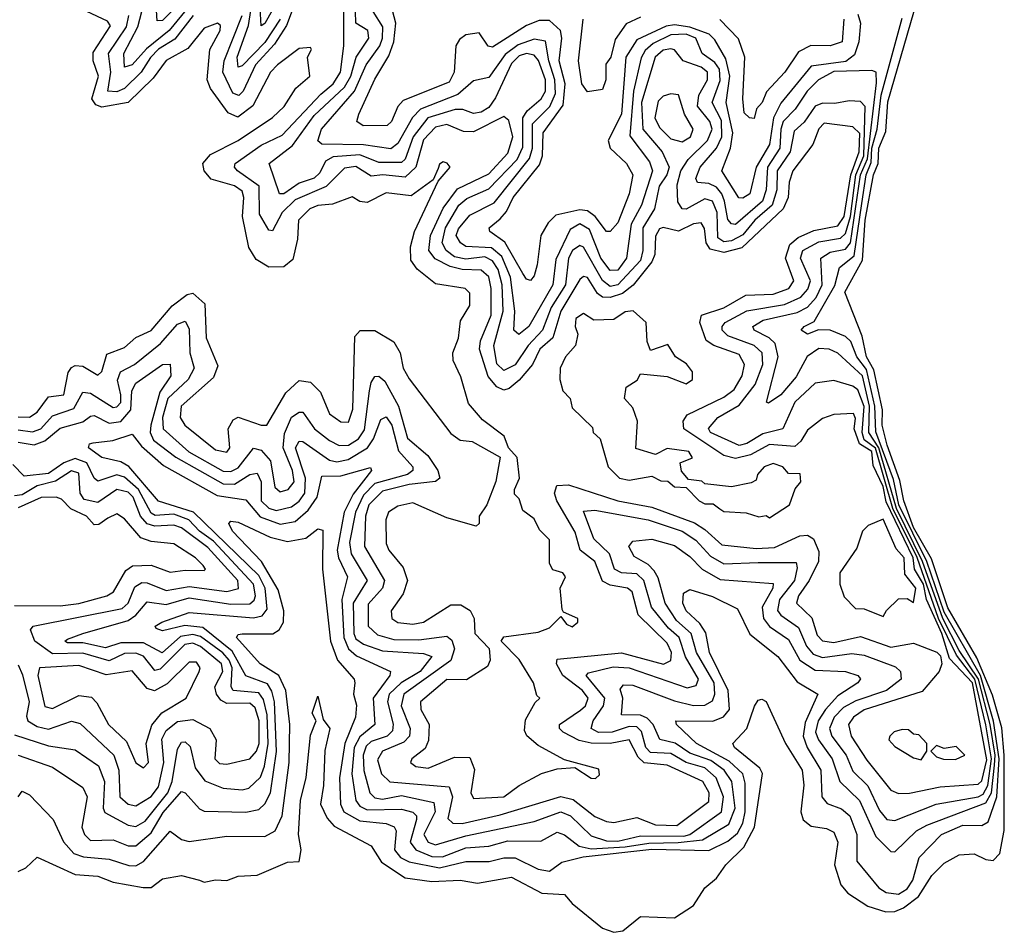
# Model space of a CAD drawing. Extents: x 2494106 to 2685573, y 758056 to 915185.
# Tile 469 of 507: x 2660279 to 2662874, y 880228 to 882634. Entities that reach past the tile are written whole.
import ezdxf

# ---------------------------------------------------------------- set-up
doc = ezdxf.new("R2010")
doc.units = 0

msp = doc.modelspace()

# ---------------------------------------------------------------- linework, layer by layer
at = {"layer": '0CON05XD'}
for points in [[(2661735, 880303.8), (2661815, 880238.8), (2661845, 880227.5), (2661868.3, 880231.7), (2661915, 880268.8), (2662005, 880265.8), (2662055, 880298), (2662084.3, 880345), (2662115, 880370.6), (2662140, 880405), (2662187.7, 880452.3), (2662215.6, 880504.3), (2662236.2, 880646.2), (2662229.9, 880659.9), (2662162.9, 880715), (2662158, 880725), (2662195.4, 880764.5), (2662215.8, 880824.2), (2662225, 880840), (2662235, 880842.5), (2662245.9, 880835.9), (2662297.1, 880725), (2662341.1, 880655), (2662345.3, 880615.3), (2662337.4, 880545), (2662343.8, 880523.8), (2662365, 880507.6), (2662405, 880501.1), (2662425, 880491.4), (2662435.3, 880465), (2662426.5, 880405), (2662443.1, 880353.1), (2662461.1, 880331), (2662513.8, 880296.2), (2662561.7, 880281.7), (2662585, 880282.4), (2662608.1, 880291.9), (2662647.8, 880322.2), (2662682.8, 880377.2), (2662715, 880410), (2662755, 880431.8), (2662794.7, 880434.7), (2662825, 880419.2), (2662845, 880417.1), (2662862.5, 880435), (2662873.9, 880496.1), (2662873.8, 880695), (2662867, 880767), (2662843.1, 880853.1), (2662801.3, 880951.3), (2662725, 881082.6), (2662682, 881212), (2662635, 881294.8), (2662608.7, 881365), (2662598.8, 881418.8), (2662565, 881511.5), (2662552.4, 881565), (2662552.7, 881605), (2662530.4, 881710.4), (2662511.1, 881745), (2662499.3, 881799.3), (2662453.6, 881915), (2662500.2, 881999.8), (2662507.2, 882105), (2662529.4, 882225), (2662541.2, 882255), (2662543.5, 882295), (2662561.3, 882338.6), (2662567.1, 882417.1), (2662653.4, 882715)], [(2660721.3, 882698.7), (2660655, 882632), (2660640.8, 882630.8), (2660637.9, 882685)], [(2660275, 881586.4), (2660305, 881585.9), (2660325, 881599.2), (2660355, 881639.5), (2660395.2, 881644.8), (2660406.3, 881703.7), (2660415, 881716.7), (2660425, 881722.1), (2660445, 881720), (2660485, 881696.5), (2660495, 881706), (2660508.2, 881751.8), (2660555, 881769.2), (2660585, 881795.5), (2660625, 881813.9), (2660680.9, 881879.1), (2660720.4, 881909.6), (2660735, 881912.8), (2660766.4, 881885), (2660770, 881795), (2660801.3, 881721.3), (2660789.4, 881690.6), (2660704.5, 881615), (2660701.5, 881585), (2660714.4, 881565), (2660795, 881499.4), (2660825, 881493.1), (2660832.5, 881505), (2660828.1, 881555), (2660841.3, 881578.7), (2660855, 881586), (2660915, 881564.5), (2660930, 881565), (2660980.4, 881649.6), (2661015, 881682.7), (2661045, 881678.1), (2661071.9, 881651.9), (2661095, 881594.4), (2661125, 881573.1), (2661145, 881572.9), (2661156.7, 881606.7), (2661161.7, 881798.3), (2661175.8, 881814.2), (2661215, 881814.3), (2661264.6, 881784.5), (2661281.9, 881755), (2661289.2, 881715), (2661305, 881686.7), (2661415, 881542.5), (2661440, 881525), (2661471.7, 881521.7), (2661545, 881480), (2661533.9, 881416.1), (2661510, 881355), (2661490, 881325), (2661490, 881305), (2661481.7, 881298.3), (2661405, 881320), (2661315, 881360), (2661275, 881351.4), (2661250.8, 881335), (2661243.5, 881315), (2661245, 881252.5), (2661251.4, 881235), (2661289.1, 881189.1), (2661301.1, 881155), (2661289.7, 881120.3), (2661257.5, 881075), (2661259.2, 881055), (2661275.4, 881044.5), (2661315, 881040), (2661343.3, 881045), (2661415, 881091.2), (2661441.2, 881091.2), (2661465.8, 881075.8), (2661476.2, 881055), (2661478.8, 881015), (2661516.2, 880976.2), (2661518.8, 880945), (2661512, 880928), (2661456.7, 880893.3), (2661405, 880894.4), (2661335.5, 880835), (2661336.2, 880815), (2661358.2, 880775), (2661356.4, 880733.6), (2661347.6, 880712.4), (2661312.5, 880685), (2661308.8, 880675), (2661323.3, 880665), (2661355, 880660), (2661425, 880689.4), (2661465, 880688), (2661477.1, 880657.1), (2661467.8, 880595), (2661475, 880580.6), (2661555, 880584.6), (2661595.5, 880614.5), (2661654.1, 880645.9), (2661695, 880658.8), (2661741.7, 880661.7), (2661785, 880633.8), (2661796.7, 880633.3), (2661807, 880643), (2661805, 880657.5), (2661715, 880682.5), (2661645, 880720), (2661615.5, 880745.6), (2661609.6, 880759.5), (2661612.1, 880787.9), (2661637, 880833), (2661650, 880845), (2661641.7, 880851.7), (2661633.3, 880885), (2661595, 880946.7), (2661547.5, 880995), (2661555, 881006.7), (2661645, 881018.8), (2661675, 881030), (2661705, 881060), (2661720, 881040), (2661735, 881032.5), (2661750, 881045), (2661750, 881055), (2661711.7, 881071.7), (2661708.3, 881078.3), (2661703.3, 881135), (2661717.5, 881165), (2661710, 881175), (2661683.6, 881183.6), (2661675, 881200), (2661675, 881262.5), (2661648.8, 881288.8), (2661635, 881317.5), (2661605, 881340), (2661595, 881370), (2661583, 881383), (2661582.5, 881395), (2661596.2, 881425), (2661589.6, 881479.5), (2661567.5, 881505), (2661555.9, 881535.9), (2661498.3, 881578.3), (2661461.7, 881621.7), (2661441.7, 881691.7), (2661421.2, 881735), (2661420, 881755), (2661435.6, 881794.4), (2661440.3, 881839.7), (2661465, 881880), (2661465, 881912.5), (2661452.5, 881925), (2661375, 881937.5), (2661326, 881976), (2661310, 882000), (2661308.5, 882035), (2661319.5, 882075), (2661382, 882208), (2661413.3, 882245), (2661405.7, 882255.7), (2661395, 882258.8), (2661385, 882252.5), (2661381.7, 882241.7), (2661368.8, 882211.2), (2661310.5, 882169.5), (2661245, 882177.1), (2661195, 882151.4), (2661175, 882154.2), (2661155, 882167.1), (2661103, 882147), (2661065, 882143.8), (2661043.1, 882135), (2661013.8, 882105), (2661010.9, 882055), (2660998.8, 882001.2), (2660975, 881982.2), (2660935, 881980.9), (2660901.6, 882001.6), (2660883.1, 882033.1), (2660865.9, 882115), (2660869.3, 882165), (2660865, 882181.4), (2660845, 882195.8), (2660783, 882213), (2660765.4, 882235), (2660761.1, 882255), (2660781.5, 882278.5), (2660854.3, 882315), (2660945, 882375.7), (2660975.6, 882405), (2661006.8, 882453.2), (2661043.8, 882485), (2661037.5, 882535), (2661047.5, 882555), (2661045, 882560), (2661015, 882557.5), (2660958, 882515), (2660940, 882495), (2660893.6, 882406.4), (2660853.4, 882376.6), (2660828.5, 882388.5), (2660782.1, 882452.1), (2660772.9, 882475), (2660780, 882555), (2660807.5, 882605), (2660808.1, 882618.1), (2660800, 882625), (2660765, 882611.4), (2660721.8, 882558.2), (2660665, 882526.2), (2660630.7, 882479.3), (2660565, 882415.7), (2660495, 882403), (2660479, 882409), (2660468.9, 882425), (2660486.8, 882485), (2660472.6, 882525), (2660472.8, 882547.2), (2660517.9, 882617.9), (2660510.1, 882630.1), (2660455.5, 882655.5)], [(2660725, 882669.2), (2660673, 882605), (2660612.9, 882557.1), (2660575, 882514.8), (2660555, 882508.5), (2660552.9, 882545), (2660589.8, 882615), (2660600.5, 882655)], [(2660999.9, 882665), (2660981.9, 882618.1), (2660950.7, 882569.3), (2660900.5, 882515), (2660867.7, 882445), (2660856.5, 882433.5), (2660840.4, 882440.4), (2660813.9, 882495), (2660817.6, 882525), (2660865.1, 882645)], [(2662182.1, 882032.1), (2662135, 882020.2), (2662098.5, 882028.5), (2662087.9, 882045), (2662083.4, 882083.4), (2662075, 882098.5), (2662055, 882095.7), (2662015, 882076), (2661975, 882085.5), (2661965, 882082.2), (2661955, 882063.3), (2661952.5, 882015), (2661945.2, 881995), (2661895.8, 881934.2), (2661868, 881912), (2661835, 881901), (2661815, 881902.4), (2661801.6, 881911.6), (2661775, 881953.9), (2661765, 881956.2), (2661755, 881948.5), (2661704.7, 881865.3), (2661684, 881795), (2661649.7, 881765), (2661630, 881725), (2661595, 881683.4), (2661569, 881661), (2661555, 881656.6), (2661536, 881666), (2661513.4, 881693.4), (2661491, 881765), (2661492.9, 881787.1), (2661521.7, 881855), (2661521.2, 881925), (2661515, 881955.4), (2661495, 881973), (2661445, 881975.1), (2661413.4, 881983.4), (2661373.6, 882003.6), (2661357.5, 882025), (2661361.9, 882065), (2661395, 882136.6), (2661432.4, 882187.6), (2661515, 882227.6), (2661565, 882281.8), (2661578.9, 882325), (2661568, 882368), (2661555, 882378.5), (2661475, 882338), (2661448.9, 882338.9), (2661405, 882357.7), (2661375, 882350.2), (2661342.7, 882317.3), (2661322.6, 882245), (2661295, 882218.8), (2661235.5, 882224.5), (2661205, 882221), (2661165, 882246.8), (2661135, 882242.3), (2661086.2, 882193.8), (2661005, 882159.2), (2660971, 882125), (2660945, 882076.7), (2660935, 882078.9), (2660910.9, 882120.9), (2660909.8, 882195), (2660852.7, 882235), (2660844.5, 882245), (2660846.4, 882255), (2660915, 882303), (2660970.8, 882329.2), (2661072.2, 882437.8), (2661105.2, 882465), (2661124.5, 882495), (2661132.9, 882565), (2661133.1, 882655)], [(2660965.1, 882635), (2660925, 882573.5), (2660865, 882512.5), (2660855, 882508.9), (2660852.2, 882535), (2660881.7, 882618.3), (2660888, 882658)], [(2660945, 882660), (2660925, 882623.8), (2660915, 882617.5), (2660913, 882665)], [(2661735.9, 882025), (2661725.2, 882004.8), (2661717, 881935), (2661679.4, 881875), (2661656.7, 881815), (2661619.3, 881775), (2661585, 881723.8), (2661555, 881708.8), (2661536.7, 881726.7), (2661528.1, 881775), (2661552.8, 881865), (2661550.3, 881935), (2661539.8, 881975), (2661525, 881997.6), (2661505, 882008.1), (2661455, 882002.2), (2661425, 882008.1), (2661402.8, 882025), (2661392.3, 882045), (2661401.3, 882085), (2661436.2, 882145), (2661457.4, 882162.6), (2661515, 882187.4), (2661590, 882265), (2661605, 882298), (2661604.6, 882375.4), (2661616.2, 882393.8), (2661653, 882425), (2661664.8, 882445), (2661664.8, 882475.2), (2661646, 882526), (2661635, 882540), (2661615, 882544.8), (2661595, 882538.1), (2661575, 882518.2), (2661532.7, 882427.3), (2661515, 882402.4), (2661495, 882389.5), (2661475, 882386.1), (2661446.6, 882396.6), (2661426.9, 882396.9), (2661354.7, 882375), (2661316, 882325), (2661295, 882266.4), (2661285, 882256.8), (2661225, 882256.8), (2661175, 882277.8), (2661105, 882272.3), (2661085, 882260.7), (2661070.2, 882229.8), (2661055, 882216.2), (2661015, 882202.5), (2660975, 882174.8), (2660963.5, 882175), (2660936.4, 882255), (2660998.2, 882301.8), (2661055, 882380.7), (2661134.5, 882455.5), (2661151.2, 882485), (2661165.2, 882535), (2661199.3, 882585), (2661196.1, 882605), (2661164.8, 882624.9), (2661164.2, 882655.8)], [(2661127.8, 881105), (2661133.1, 881005), (2661145.1, 880975.1), (2661166.6, 880956.6), (2661255.7, 880915), (2661254.5, 880905), (2661210, 880845), (2661214.7, 880775), (2661175, 880742.8), (2661160.3, 880715), (2661154.2, 880645), (2661164.8, 880574.8), (2661175, 880560), (2661195, 880550.8), (2661285, 880551.9), (2661315, 880544.6), (2661324.6, 880535), (2661324.7, 880525), (2661308, 880465), (2661322.7, 880445), (2661365, 880427.7), (2661393.5, 880426.5), (2661455, 880450), (2661515, 880454.8), (2661565, 880468.3), (2661652.2, 880467.8), (2661695, 880491.5), (2661715, 880484.6), (2661753.8, 880455), (2661785, 880447.3), (2661875, 880452.5), (2661937.1, 880462.9), (2662014, 880464), (2662078.4, 880471.6), (2662147.6, 880512.4), (2662164.2, 880555), (2662156.2, 880625), (2662135.6, 880655), (2662100.8, 880680.8), (2662045, 880700.2), (2662006.3, 880726.3), (2661965.6, 880735.6), (2661948.4, 880775), (2661932.3, 880792.3), (2661915, 880799.8), (2661865, 880801.1), (2661868.2, 880845), (2661861.3, 880868.7), (2661870, 880880), (2661895, 880879.3), (2662005, 880837.8), (2662055, 880825.6), (2662085, 880826.3), (2662105, 880837.8), (2662111, 880855), (2662108.8, 880885), (2662062.4, 880965), (2662048.9, 881015), (2662009.5, 881049.5), (2661980.2, 881095), (2661961.7, 881161.7), (2661950.9, 881180.9), (2661935, 881197.7), (2661898.6, 881218.6), (2661884.6, 881245), (2661895, 881258.9), (2661945, 881264.1), (2662005, 881247.6), (2662045, 881218.7), (2662077.5, 881185), (2662125, 881158), (2662265, 881147.5), (2662264.1, 881135), (2662235.5, 881085), (2662238.9, 881055), (2662255, 881034.2), (2662305, 880999.3), (2662335, 880944.7), (2662375, 880919.1), (2662455, 880915.3), (2662487.5, 880905), (2662495, 880896), (2662488.1, 880885), (2662435, 880851.2), (2662402.7, 880815), (2662383.2, 880785), (2662376.7, 880755), (2662383.9, 880735), (2662420.2, 880685), (2662440, 880625), (2662492.6, 880575), (2662535, 880480), (2662575, 880440.8), (2662585, 880440), (2662642.9, 880495), (2662669.9, 880510.1), (2662825, 880568.5), (2662840.4, 880595), (2662847.9, 880667.9), (2662849.6, 880695), (2662836.6, 880775), (2662805.7, 880895), (2662755, 880970.2), (2662711.6, 881055), (2662657.9, 881205), (2662589.5, 881345), (2662543.6, 881505), (2662517, 881545), (2662518.8, 881615), (2662499.8, 881695), (2662434.8, 881754.8), (2662412, 881765), (2662385, 881766.5), (2662354.6, 881745.4), (2662325, 881692.2), (2662285, 881644.5), (2662252.3, 881622.3), (2662247.5, 881625), (2662278.1, 881745), (2662270, 881780), (2662254.6, 881794.6), (2662214.5, 881815), (2662211.4, 881825), (2662238.7, 881841.4), (2662328.4, 881861.6), (2662355, 881875.6), (2662378.3, 881901.7), (2662393.6, 881935), (2662390, 882005), (2662415, 882020.4), (2662455, 882028.8), (2662468.7, 882045), (2662494.6, 882225), (2662513.3, 882266.7), (2662537.2, 882467.2), (2662535.8, 882495.8), (2662525, 882500), (2662425, 882497), (2662384.6, 882475.4), (2662354.3, 882445.7), (2662322.4, 882397.6), (2662291.4, 882365), (2662284.6, 882345), (2662282.4, 882295), (2662249.5, 882245), (2662246.2, 882185), (2662236.2, 882155), (2662165, 882093.6), (2662155, 882095.3), (2662145, 882107.3), (2662136.4, 882155), (2662129.7, 882175), (2662115, 882192.4), (2662095, 882201.5), (2662065, 882204.6), (2662060.7, 882215), (2662072.6, 882245), (2662115, 882294.7), (2662129.4, 882325), (2662128.1, 882368.1), (2662103.6, 882415), (2662125, 882473.1), (2662123.1, 882503.2), (2662111, 882521), (2662077.8, 882545), (2662061, 882585), (2662035, 882595.3), (2661995, 882593.6), (2661948.6, 882571.4), (2661927.5, 882552.5), (2661917.1, 882532.9), (2661896.7, 882445), (2661887.1, 882327.1), (2661939.1, 882259.1), (2661946.5, 882235), (2661917.7, 882145), (2661890.7, 882095), (2661878.4, 882005), (2661855, 881973.7), (2661835, 881972.6), (2661810.6, 882005), (2661780.5, 882080.5), (2661755, 882095.9), (2661729.4, 882080.6), (2661691.7, 882001.7), (2661684.4, 881935), (2661620.4, 881825), (2661594, 881804), (2661581.6, 881815), (2661584.1, 881865), (2661572.1, 881955), (2661549.5, 882009.5), (2661521.9, 882031.9), (2661455, 882035.3), (2661440.7, 882045), (2661429.5, 882065), (2661435, 882082.3), (2661465, 882118.2), (2661529.2, 882150.8), (2661622.5, 882267.5), (2661630.4, 882295), (2661630.6, 882359.4), (2661675.9, 882405), (2661690.7, 882439.3), (2661689.5, 882475), (2661673.3, 882525), (2661665, 882577.1), (2661635, 882582.2), (2661592.2, 882567.8), (2661558, 882542), (2661515, 882481.2), (2661475, 882472.1), (2661433.6, 882436.4), (2661335, 882398), (2661314.4, 882375.6), (2661275, 882307.2), (2661256.6, 882293.4), (2661185, 882303.7), (2661075.3, 882305.3), (2661064.6, 882314.6), (2661074.1, 882345), (2661161.2, 882445), (2661191.7, 882515), (2661227.9, 882565), (2661235.2, 882585), (2661235.9, 882615), (2661210.3, 882655)], [(2662488.1, 882648.1), (2662494.5, 882625), (2662490.3, 882575), (2662478.7, 882541.3), (2662456.4, 882523.6), (2662365, 882511.6), (2662285, 882413.4), (2662265.4, 882374.7), (2662255.1, 882304.9), (2662219.5, 882245), (2662203.1, 882175), (2662185, 882163.1), (2662173.9, 882163.9), (2662129.7, 882235), (2662151.9, 882295), (2662158.4, 882335), (2662140.6, 882415), (2662150.7, 882485), (2662140.1, 882530.1), (2662111, 882581), (2662095.8, 882595.8), (2662045, 882614.1), (2662005, 882620), (2661983, 882617), (2661905, 882580.2), (2661876, 882535), (2661865.2, 882385), (2661829.6, 882315), (2661835.4, 882295), (2661878.5, 882255), (2661894.7, 882224.7), (2661885.2, 882175), (2661855, 882097.8), (2661835, 882075.7), (2661825, 882075.6), (2661795.3, 882115), (2661775, 882129.6), (2661755, 882132), (2661692, 882118), (2661671.9, 882098.1), (2661652.7, 882065), (2661642.6, 881987.4), (2661635, 881958.8), (2661625, 881945.8), (2661615, 881949.2), (2661605, 881964.2), (2661557.4, 882047.4), (2661517.5, 882075), (2661515.8, 882085), (2661545, 882108.4), (2661562.2, 882127.8), (2661579.8, 882165), (2661648.6, 882251.4), (2661656.8, 882275), (2661658.4, 882335), (2661711.4, 882408.6), (2661716.3, 882465), (2661700.4, 882525), (2661707.9, 882585), (2661704.3, 882605), (2661675, 882631.2), (2661648.3, 882631.7), (2661615, 882618.2), (2661525, 882561.1), (2661513.7, 882563.6), (2661489.5, 882599.5), (2661455, 882594.1), (2661438.1, 882581.9), (2661428.4, 882565), (2661423.8, 882495), (2661410.9, 882469.1), (2661289.1, 882420.9), (2661275.3, 882404.7), (2661259.1, 882365), (2661247.5, 882355), (2661183.8, 882353.8), (2661167.1, 882365), (2661172.3, 882385), (2661215, 882476.5), (2661251.6, 882538.4), (2661264.6, 882575.4), (2661270.2, 882625), (2661257.2, 882675)], [(2660274.4, 880585), (2660285, 880600), (2660305, 880590), (2660366.7, 880525), (2660394.2, 880465.8), (2660421.1, 880435), (2660447, 880426.9), (2660515, 880420.7), (2660566.6, 880403.4), (2660585, 880403), (2660605, 880414.1), (2660675, 880494.4), (2660705, 880472.2), (2660725, 880467.1), (2660825, 880480.8), (2660925, 880480.4), (2660952.5, 880495), (2660971, 880535), (2660989.3, 880675), (2660990.7, 880775), (2660979.8, 880865), (2660962, 880905), (2660912.3, 880935), (2660850.4, 881005), (2660855, 881012.9), (2660865.4, 881014.6), (2660945.7, 881014.3), (2660962.7, 881025), (2660974.1, 881045), (2660975.2, 881075), (2660960.4, 881130.4), (2660916.4, 881205), (2660839.6, 881285), (2660830, 881305), (2660835, 881311.2), (2660855, 881308.5), (2660939.2, 881269.2), (2660985, 881257.6), (2661033.1, 881266.9), (2661065, 881291.1), (2661077.7, 881287.7), (2661076.7, 881185), (2661098.1, 880995), (2661116.3, 880945), (2661160, 880895), (2661162.3, 880885), (2661158.2, 880855), (2661166.2, 880826.2), (2661163.9, 880795), (2661135.4, 880725), (2661121.6, 880635), (2661124.7, 880565), (2661132.9, 880545), (2661175, 880521.1), (2661245, 880514.2), (2661265.6, 880505.6), (2661270.7, 880495), (2661266.8, 880445), (2661282.8, 880425), (2661305, 880413.6), (2661385, 880397.2), (2661455, 880414), (2661515.9, 880414.1), (2661555, 880424), (2661585, 880424.3), (2661645, 880393.6), (2661675, 880389.1), (2661707.4, 880412.6), (2661763.5, 880426.5), (2661945, 880447.1), (2662095, 880443), (2662145, 880467.5), (2662170.7, 880489.3), (2662184.8, 880515), (2662191.3, 880545), (2662190.7, 880620.7), (2662184.8, 880645), (2662148.8, 880678.8), (2662062.8, 880725), (2662010, 880775), (2662008, 880785), (2662105.9, 880784.1), (2662134.1, 880795.9), (2662149.7, 880815), (2662146.2, 880865), (2662097.3, 880965), (2662087, 881017), (2662071.6, 881041.6), (2662035.4, 881075), (2662026.5, 881095), (2662028.6, 881121.4), (2662045, 881131.4), (2662105, 881112.9), (2662170.6, 881080.6), (2662203.4, 881013.4), (2662277.1, 880955), (2662328.3, 880888.3), (2662382.2, 880855), (2662349.4, 880780.6), (2662344.1, 880745), (2662354, 880715), (2662390.7, 880655), (2662392.7, 880585), (2662406.8, 880566.8), (2662445, 880553.5), (2662466.4, 880535), (2662485.2, 880485), (2662485.5, 880415), (2662543.3, 880345), (2662562.6, 880332.6), (2662595, 880327.7), (2662618.1, 880341.9), (2662632.6, 880365), (2662649.7, 880425), (2662708.2, 880485), (2662765, 880509.6), (2662815, 880508.9), (2662831.5, 880518.5), (2662854.3, 880585), (2662860, 880685), (2662845.7, 880784.3), (2662810.9, 880905), (2662715, 881071.5), (2662669.6, 881205), (2662596, 881355), (2662581.6, 881421.6), (2662535, 881546.8), (2662532.5, 881615), (2662511, 881711), (2662485.6, 881745), (2662469.5, 881785), (2662455, 881798.6), (2662415, 881814.7), (2662384.5, 881815.6), (2662355, 881804.6), (2662338.6, 881815), (2662346.2, 881825), (2662372.4, 881837.6), (2662427, 881933), (2662439.4, 881980.6), (2662478.5, 882011.5), (2662498.8, 882148.8), (2662509.7, 882225), (2662523.1, 882256.9), (2662524.7, 882295.2), (2662538.6, 882345), (2662549.6, 882435), (2662605, 882637.5)], [(2660736.1, 882645), (2660687.4, 882582.5), (2660645, 882556), (2660623.7, 882533.7), (2660598.7, 882495), (2660555, 882452.7), (2660535, 882443.4), (2660510.9, 882445), (2660518.6, 882495), (2660512.4, 882545), (2660560.2, 882615), (2660566.8, 882645)], [(2661915, 882640), (2661877.3, 882622.7), (2661848.3, 882581.7), (2661836.7, 882535), (2661823.8, 882516.2), (2661823.3, 882475), (2661815, 882450), (2661775, 882443.3), (2661760, 882465), (2661751.2, 882525), (2661763.8, 882635)], [(2662450.8, 882635), (2662446.2, 882575), (2662415, 882564.4), (2662363.9, 882566.1), (2662331.2, 882548.8), (2662295.8, 882495), (2662246.8, 882443.2), (2662235.7, 882415), (2662221.2, 882398.8), (2662215, 882373.3), (2662202.5, 882375), (2662188.3, 882388.3), (2662184.4, 882425), (2662190, 882535), (2662173, 882583), (2662124.4, 882634.4)], [(2660275, 881519.8), (2660316.9, 881513.1), (2660345, 881523.7), (2660385, 881557), (2660445, 881573.3), (2660465, 881588.5), (2660475, 881590), (2660515, 881570.2), (2660545, 881574), (2660571.5, 881605), (2660574.5, 881655.5), (2660584.7, 881675), (2660655, 881724.6), (2660675, 881725.7), (2660676.8, 881695), (2660647.9, 881652.1), (2660624.6, 881565), (2660622.6, 881545), (2660631.7, 881525), (2660690.7, 881480.7), (2660815, 881409.8), (2660845, 881409.5), (2660885, 881434.7), (2660905, 881437.7), (2660914.8, 881415), (2660915.6, 881365), (2660935, 881346), (2660955, 881340), (2660995, 881349), (2661015.8, 881364.2), (2661030.5, 881385), (2661032.1, 881425), (2661005.8, 881505), (2661015, 881522.7), (2661025, 881522), (2661095, 881472.6), (2661115, 881468), (2661144.3, 881474.3), (2661195.6, 881505), (2661211.5, 881528.5), (2661230.7, 881579.3), (2661245, 881586.2), (2661259.4, 881565), (2661277, 881497), (2661315.4, 881455), (2661315.4, 881445), (2661301.2, 881435), (2661215, 881410.9), (2661185, 881379.7), (2661164.1, 881335), (2661147.8, 881255), (2661152.8, 881225), (2661194.3, 881155), (2661158.1, 881095), (2661159.8, 881015), (2661165, 881001.4), (2661185, 880987.4), (2661235, 880970), (2661343, 880963), (2661365.4, 880955), (2661334, 880915), (2661284.4, 880885.6), (2661252.8, 880855), (2661247.8, 880835), (2661263.3, 880776.7), (2661261.7, 880758.3), (2661247.7, 880745), (2661205, 880730.2), (2661191.6, 880718.4), (2661184, 880695), (2661185.6, 880654.4), (2661201.9, 880595), (2661215, 880581.7), (2661235, 880578.8), (2661285, 880588.1), (2661370.2, 880570.2), (2661374.1, 880545), (2661344.4, 880485), (2661355, 880465.3), (2661375, 880458.3), (2661455, 880482), (2661635, 880519.3), (2661705, 880545.6), (2661730.3, 880535), (2661785, 880481.8), (2661825, 880468.9), (2661855, 880467.4), (2661915, 880481.5), (2662029, 880481), (2662044.7, 880485.3), (2662128.3, 880545), (2662134.2, 880585), (2662114.1, 880635), (2662085, 880661.6), (2662035, 880675.4), (2661995, 880698.9), (2661941.4, 880701.4), (2661929.4, 880715), (2661917.4, 880757.4), (2661905, 880768.9), (2661885, 880770.1), (2661840, 880755), (2661804, 880754), (2661784.6, 880765), (2661790, 880785), (2661817.1, 880825), (2661821, 880845), (2661771.8, 880905), (2661778, 880912), (2661842.8, 880927.2), (2661885, 880924.8), (2662038.2, 880871.8), (2662062, 880878), (2662067.8, 880895), (2662033.9, 880953.9), (2662016.8, 881005), (2661989, 881029), (2661943.9, 881085), (2661923.9, 881155), (2661905, 881172.3), (2661865, 881175.7), (2661846.9, 881185), (2661833.6, 881225), (2661792.2, 881265), (2661765, 881338), (2661795, 881340.6), (2661935.3, 881314.7), (2662025, 881285.2), (2662061.3, 881261.3), (2662099.4, 881219.4), (2662135, 881198.9), (2662225, 881202.2), (2662325, 881202.5), (2662328.1, 881188.1), (2662321, 881155), (2662281, 881105), (2662276.1, 881076.1), (2662285, 881063.6), (2662331.6, 881031.6), (2662352.4, 880982.4), (2662370.5, 880960.5), (2662395, 880952.2), (2662472.4, 880962.4), (2662505, 880958.6), (2662587.2, 880927.3), (2662600.5, 880915), (2662601.8, 880895), (2662563.1, 880865), (2662482.2, 880837.8), (2662449.7, 880820.3), (2662425.2, 880795), (2662413.6, 880765), (2662419.4, 880745), (2662457.1, 880695), (2662475, 880652.3), (2662514, 880614), (2662545, 880548.8), (2662564.5, 880525), (2662585, 880522), (2662694.2, 880565.8), (2662805, 880584.9), (2662818.2, 880591.8), (2662830.3, 880615), (2662840.2, 880685), (2662825.6, 880774.4), (2662796.6, 880895), (2662748.1, 880958.1), (2662700.7, 881055), (2662643.9, 881216.1), (2662580.2, 881345), (2662534.2, 881504.2), (2662505, 881526), (2662499.7, 881545), (2662504.2, 881614.2), (2662487.5, 881657.5), (2662475, 881667.3), (2662425, 881682.1), (2662375, 881675.5), (2662322.1, 881625), (2662290, 881555), (2662237.9, 881542.1), (2662195, 881516), (2662175, 881511.2), (2662099.5, 881545), (2662094.3, 881555.7), (2662119.1, 881585), (2662175, 881617.5), (2662217.7, 881672.3), (2662237.3, 881725), (2662235.5, 881755.5), (2662214.3, 881774.3), (2662145, 881800.3), (2662130.7, 881815), (2662130, 881825), (2662137.9, 881835), (2662195, 881866), (2662295, 881883), (2662337.9, 881902.1), (2662356.4, 881923.6), (2662363, 881945), (2662336.5, 882005), (2662342.8, 882025), (2662385, 882047.8), (2662442, 882058), (2662455, 882070), (2662468.5, 882115), (2662482.3, 882225), (2662503.9, 882275), (2662507.4, 882405), (2662495, 882418.4), (2662465, 882419.6), (2662427.6, 882412.4), (2662395, 882413.8), (2662375, 882405.5), (2662346.4, 882363.6), (2662320.2, 882339.8), (2662309.4, 882285), (2662275.5, 882235), (2662274, 882185), (2662262.3, 882145), (2662216, 882105), (2662185, 882066.8), (2662155, 882050.9), (2662135, 882048), (2662118.6, 882058.6), (2662117.5, 882125), (2662105, 882155.3), (2662085, 882161.2), (2662035, 882134.2), (2662025, 882135.4), (2662013.6, 882153.6), (2662012, 882198), (2662021.2, 882235), (2662040.7, 882265), (2662092, 882315), (2662103.5, 882345), (2662097.5, 882365), (2662065.5, 882405.5), (2662069, 882435), (2662091.3, 882475), (2662091.8, 882495), (2662075, 882508.8), (2662027.5, 882525), (2662005, 882554.5), (2661995, 882557.3), (2661975, 882553.3), (2661953.7, 882535), (2661917.4, 882415), (2661921.6, 882345), (2661971.9, 882285), (2661990.5, 882245), (2661984.7, 882225), (2661964, 882195), (2661951.9, 882135), (2661920.8, 882085), (2661920.9, 882025), (2661915, 881998.7), (2661855.6, 881935), (2661835, 881930), (2661815, 881946.2), (2661765, 882033.9), (2661755, 882038.7), (2661735.9, 882025)], [(2662025, 882311.6), (2662046.9, 882325), (2662053.8, 882345), (2662031.4, 882385), (2662015.5, 882435.5), (2661995, 882438.6), (2661975, 882431.9), (2661961.3, 882418.7), (2661953.2, 882375), (2661965, 882349.6), (2661995, 882319.3), (2662025, 882311.6)], [(2660275, 881552.2), (2660312.8, 881547.2), (2660334.6, 881555), (2660365, 881589), (2660421.5, 881608.5), (2660445, 881651.8), (2660465, 881648.8), (2660525, 881611), (2660535, 881612.6), (2660545, 881624.5), (2660545.4, 881645), (2660536.9, 881683.1), (2660544.8, 881705.2), (2660581.5, 881725), (2660650.1, 881779.9), (2660695, 881830.9), (2660715, 881838.5), (2660725, 881818.8), (2660727.6, 881755), (2660738.4, 881715), (2660723.2, 881685), (2660668.8, 881635), (2660655.2, 881585.2), (2660657.1, 881555), (2660724.7, 881494.7), (2660815, 881443.8), (2660835, 881442.2), (2660855, 881452), (2660895, 881503.8), (2660915, 881498.8), (2660940.2, 881470.2), (2660951, 881401), (2660965, 881388.9), (2660986.5, 881395), (2661002.1, 881415), (2660998.1, 881445), (2660972.9, 881505), (2660976.9, 881543.1), (2660995, 881585.4), (2661015, 881599.2), (2661025, 881599.1), (2661055.9, 881555), (2661095, 881524.2), (2661120.8, 881510.8), (2661145, 881512), (2661171.5, 881528.5), (2661187.5, 881552.5), (2661201.1, 881655), (2661205, 881677.1), (2661215, 881692.7), (2661225, 881693.9), (2661241.1, 881681.1), (2661277.2, 881615), (2661300.7, 881530.7), (2661354.3, 881484.3), (2661380.8, 881445), (2661386.2, 881425), (2661374.4, 881415.7), (2661305, 881408.3), (2661235, 881391), (2661198.6, 881355), (2661190, 881325), (2661187.3, 881245), (2661240.4, 881155), (2661234.8, 881135), (2661197, 881093), (2661197.6, 881035), (2661221.7, 881011.7), (2661265, 880999.1), (2661331, 880999), (2661405, 881008.2), (2661417.5, 880997.5), (2661424.8, 880975), (2661415.4, 880944.6), (2661291, 880855), (2661283.8, 880825), (2661307.8, 880765), (2661306.1, 880745), (2661291.1, 880728.9), (2661234.6, 880705), (2661222, 880682), (2661232, 880645), (2661254.4, 880624.4), (2661411, 880611), (2661419.8, 880585), (2661407.5, 880527.5), (2661420, 880515), (2661445, 880514.4), (2661545, 880537.3), (2661705, 880585.6), (2661737.5, 880577.5), (2661795, 880532.8), (2661825, 880519.4), (2661845, 880516.7), (2661905, 880530.5), (2661955, 880511.1), (2662011.2, 880508.8), (2662095, 880572.2), (2662096.1, 880595), (2662079.5, 880625), (2661985, 880668.1), (2661924.6, 880674.6), (2661909.3, 880689.3), (2661885, 880734.7), (2661835, 880725.7), (2661785, 880726.5), (2661753.4, 880733.4), (2661711.5, 880755), (2661701.2, 880765), (2661701.2, 880775), (2661757.2, 880812.8), (2661770, 880825), (2661776.8, 880845), (2661762.2, 880865), (2661710.3, 880905), (2661693.9, 880935), (2661695, 880947.5), (2661864.8, 880964.8), (2661975.6, 880934.4), (2661995, 880944.4), (2661996.7, 880965), (2661985, 880990), (2661908.6, 881065), (2661892.8, 881125), (2661880.6, 881135), (2661835, 881143.1), (2661815, 881153.5), (2661794.7, 881205), (2661755.9, 881235), (2661742.7, 881282.7), (2661694.1, 881365), (2661688.4, 881385), (2661694.6, 881405.3), (2661725, 881407.1), (2661855, 881365.5), (2661945, 881348.6), (2662057.1, 881307.2), (2662085, 881290), (2662129.1, 881249.1), (2662219.6, 881239.6), (2662267.9, 881242.1), (2662335, 881273.2), (2662355, 881274.7), (2662371.2, 881265), (2662385, 881231.2), (2662383.8, 881205), (2662359.8, 881155), (2662331.9, 881115), (2662326.6, 881095), (2662366.5, 881056.5), (2662380.6, 881010.6), (2662395, 880995.7), (2662425, 880991.5), (2662495, 881007.1), (2662575, 880979.6), (2662635, 880989.7), (2662696, 880966), (2662706.2, 880956.2), (2662709.1, 880935), (2662702.5, 880915), (2662657.4, 880862.6), (2662505, 880814.4), (2662476.6, 880795), (2662463.3, 880775), (2662470.3, 880745), (2662511.7, 880681.7), (2662575, 880602.2), (2662595, 880593.1), (2662624, 880594), (2662705, 880611.1), (2662805, 880618), (2662815, 880627.2), (2662828, 880682), (2662789.9, 880885), (2662729.4, 880949.4), (2662709.7, 881015), (2662668.8, 881105), (2662661.1, 881145), (2662636.8, 881185), (2662633.9, 881215), (2662562.8, 881362.8), (2662555, 881403), (2662528.6, 881458.6), (2662525.1, 881495), (2662492.2, 881515), (2662478.6, 881555), (2662482.1, 881582.1), (2662476.4, 881595), (2662425, 881592.5), (2662395, 881582), (2662355, 881551.5), (2662337.8, 881522.2), (2662321.9, 881508.1), (2662255, 881514.1), (2662205, 881486.4), (2662165, 881476.5), (2662135, 881484.8), (2662029.2, 881555), (2662027.5, 881575), (2662038.1, 881591.9), (2662085.1, 881614.9), (2662135, 881638.1), (2662161.6, 881658.4), (2662182.9, 881695), (2662189.5, 881725), (2662175, 881751.1), (2662108.2, 881775), (2662088.1, 881788.1), (2662071.8, 881835), (2662075.7, 881854.3), (2662135, 881874.3), (2662192.7, 881907.3), (2662265, 881910.4), (2662306.1, 881925), (2662319.2, 881945), (2662297.4, 882005), (2662308.8, 882041.2), (2662330.5, 882059.5), (2662372.2, 882077.8), (2662435, 882090.4), (2662452.2, 882115), (2662469, 882225), (2662491.3, 882285), (2662493.5, 882333.5), (2662475, 882351.4), (2662398.7, 882361.3), (2662385, 882345.6), (2662368.9, 882305), (2662316.2, 882235), (2662306.8, 882205), (2662304.1, 882165), (2662291, 882135), (2662182.1, 882032.1)], [(2662255, 881320), (2662307.5, 881355), (2662323, 881397), (2662337.5, 881415), (2662336.2, 881436.2), (2662305, 881437.5), (2662290, 881455), (2662265, 881463.8), (2662241.2, 881455), (2662223.3, 881435), (2662220, 881420), (2662207, 881413), (2662155, 881402.5), (2662085, 881410), (2662077, 881417), (2662041.7, 881421.7), (2662023, 881443), (2662020, 881465), (2662051.7, 881478.3), (2662042.5, 881495), (2661985, 881503.3), (2661955, 881487.5), (2661903, 881503), (2661906.7, 881575), (2661895, 881610), (2661872.5, 881635), (2661877.5, 881665), (2661906.4, 881683.6), (2661915, 881700), (2661985, 881693.3), (2662035, 881673.8), (2662052.5, 881685), (2662052.5, 881705), (2662036.4, 881726.4), (2662007.5, 881745), (2661987, 881777), (2661941.7, 881761.7), (2661932.5, 881785), (2661930, 881835), (2661896.1, 881866.1), (2661875, 881863.3), (2661845, 881843.3), (2661791.7, 881841.7), (2661765, 881858.8), (2661745, 881846), (2661742.9, 881825), (2661750, 881805), (2661743.8, 881775), (2661717.5, 881745), (2661703.3, 881715), (2661702.5, 881685), (2661710, 881655), (2661730, 881635), (2661735, 881610), (2661788.3, 881558.3), (2661790, 881545), (2661808.3, 881528.3), (2661830, 881455), (2661860, 881425), (2661885, 881420), (2661945, 881430), (2661968.3, 881418.3), (2661987, 881417), (2662005, 881402.5), (2662035, 881400), (2662070, 881365), (2662085, 881357.5), (2662107, 881357), (2662124.1, 881344.1), (2662135, 881336.7), (2662193.8, 881333.8), (2662227, 881323), (2662246.7, 881326.7), (2662255, 881320)], [(2660275, 880694.7), (2660365, 880663.1), (2660445, 880609.4), (2660456.6, 880585), (2660442.7, 880505), (2660449.5, 880485), (2660465, 880470), (2660525, 880471.2), (2660565, 880455.3), (2660585, 880455.3), (2660625, 880489.5), (2660656.7, 880543.3), (2660705, 880598.8), (2660715, 880595.6), (2660752.7, 880552.7), (2660765, 880546.7), (2660875, 880544.7), (2660908.9, 880551), (2660925, 880566.4), (2660940, 880595), (2660955.4, 880704.6), (2660950, 880835), (2660943.7, 880863.7), (2660932.3, 880882.3), (2660875, 880903.9), (2660838.9, 880968.9), (2660761.5, 881031.5), (2660713.7, 881036.3), (2660655, 881022.1), (2660638.3, 881028.3), (2660636.2, 881035), (2660653.8, 881045), (2660725, 881070.5), (2660895, 881057), (2660917.7, 881062.3), (2660930.7, 881079.3), (2660925.5, 881134.5), (2660908.7, 881168.7), (2660736.7, 881335), (2660645, 881364.2), (2660566, 881456), (2660545, 881468.4), (2660495, 881479.1), (2660460, 881505), (2660462.5, 881515), (2660472.1, 881517.9), (2660524.5, 881524.5), (2660575, 881541.1), (2660599.6, 881509.6), (2660658.2, 881458.2), (2660799.4, 881379.4), (2660875, 881368.2), (2660912.9, 881322.8), (2660965, 881303.3), (2661005, 881311), (2661039.5, 881340.5), (2661063.2, 881375), (2661075, 881430), (2661125, 881431.1), (2661203, 881453), (2661205.8, 881445), (2661157.6, 881382.4), (2661134.1, 881335), (2661115.8, 881235), (2661119, 881215), (2661143.2, 881165), (2661127.8, 881105)], [(2660265, 880748), (2660355, 880719), (2660425, 880708.9), (2660486.3, 880666.3), (2660502.6, 880625), (2660498.8, 880555), (2660503.3, 880543.3), (2660565, 880510.2), (2660585, 880506.2), (2660609.6, 880520.4), (2660668.9, 880595), (2660680.4, 880625), (2660695, 880710), (2660705, 880728.5), (2660715, 880730), (2660727.8, 880717.8), (2660741.4, 880661.4), (2660766.8, 880626.8), (2660815, 880607.3), (2660865, 880603.3), (2660882.4, 880607.6), (2660913.7, 880636.3), (2660924.3, 880665.7), (2660934, 880725), (2660931.1, 880801.1), (2660921.7, 880841.7), (2660908.9, 880858.9), (2660841.1, 880865), (2660836.2, 880875), (2660838.9, 880925), (2660830.7, 880945), (2660814, 880964), (2660755, 881007.7), (2660735, 881012.6), (2660702.2, 881007.8), (2660654.4, 880964.4), (2660605, 880990.5), (2660545, 880991.1), (2660505, 880977.3), (2660445, 880990.5), (2660405, 880990.9), (2660397.5, 880995), (2660405, 881000.6), (2660445.4, 881015.4), (2660565, 881049.8), (2660585, 881063.4), (2660615, 881098.8), (2660665, 881092.1), (2660725, 881109.2), (2660835, 881092.7), (2660885, 881094), (2660896.8, 881103.2), (2660900.4, 881115), (2660895.3, 881145.3), (2660789.2, 881259.2), (2660753.1, 881285), (2660724.4, 881315), (2660685, 881329.7), (2660636.1, 881326.1), (2660625, 881332.2), (2660592, 881395), (2660555, 881427.8), (2660535, 881433.8), (2660485, 881416.9), (2660475.2, 881425.2), (2660456, 881465), (2660425, 881476.4), (2660395, 881465.4), (2660355, 881437.3), (2660290.4, 881430.4), (2660260.8, 881460.8)], [(2660275, 880932.5), (2660286.5, 880906.5), (2660303.8, 880835), (2660297.1, 880797.1), (2660300.4, 880785), (2660325, 880770), (2660355, 880763.4), (2660415, 880784.6), (2660437.8, 880777.8), (2660527.2, 880695), (2660540.4, 880655), (2660542.9, 880585), (2660565, 880565.4), (2660585, 880561.1), (2660625, 880585.4), (2660645, 880611.5), (2660658.7, 880675), (2660653.4, 880736.6), (2660665, 880759.4), (2660695, 880783), (2660735, 880788.9), (2660780, 880765), (2660796.9, 880735), (2660793.1, 880685), (2660805, 880672.5), (2660825, 880671.1), (2660885, 880684.6), (2660903.2, 880705), (2660909.7, 880725), (2660910.1, 880785), (2660899.8, 880819.8), (2660885, 880831.6), (2660825, 880830.4), (2660809.2, 880839.2), (2660797.5, 880855), (2660792.8, 880875), (2660813.8, 880915), (2660810.6, 880935), (2660755, 880981.4), (2660735, 880989.5), (2660714, 880986), (2660648.7, 880921.4), (2660635, 880917.4), (2660605, 880955.7), (2660585, 880963.8), (2660555, 880962.2), (2660515, 880943.1), (2660445, 880963.1), (2660365, 880961.7), (2660318.6, 880995), (2660307.3, 881025), (2660314.5, 881035), (2660549.1, 881080.9), (2660564.8, 881095), (2660581.9, 881138.1), (2660600.5, 881149.5), (2660615, 881149.3), (2660665, 881128.3), (2660725, 881139.5), (2660825, 881126), (2660855.6, 881134.4), (2660853.9, 881155), (2660775, 881242), (2660705, 881294.3), (2660685, 881301.1), (2660635, 881298.2), (2660614.7, 881304.7), (2660597.5, 881325), (2660578.2, 881375), (2660565, 881388.2), (2660535, 881394.8), (2660485, 881360.5), (2660449.1, 881369.1), (2660437.8, 881385), (2660435, 881437.7), (2660415, 881443.9), (2660373.2, 881416.8), (2660325, 881404.8), (2660285, 881380.6), (2660265, 881378.5)], [(2660265, 881089.1), (2660385, 881088.1), (2660435, 881094.8), (2660508.8, 881115), (2660526.4, 881125), (2660558.1, 881181.9), (2660575.9, 881194.1), (2660625, 881195.7), (2660675, 881176.7), (2660715, 881182.7), (2660765, 881181.2), (2660768.8, 881185), (2660762, 881195), (2660742, 881215), (2660685, 881251.9), (2660625, 881257.9), (2660597.9, 881267.9), (2660555, 881317.5), (2660535, 881330.8), (2660510.7, 881319.3), (2660487.6, 881302.4), (2660475, 881301.9), (2660454.5, 881325), (2660413.9, 881343.9), (2660389.3, 881369.3), (2660374.7, 881374.7), (2660335, 881373.6), (2660275, 881346.5)], [(2662555, 881060), (2662563.6, 881076.4), (2662595, 881106.7), (2662618, 881108), (2662635, 881096.7), (2662640.9, 881135), (2662611.7, 881171.7), (2662610, 881215), (2662588.9, 881238.9), (2662555, 881316.7), (2662515, 881300), (2662500, 881285), (2662485, 881240), (2662440, 881175), (2662440, 881145), (2662451.7, 881111.7), (2662481.7, 881081.7), (2662505, 881080), (2662555, 881060)], [(2660605, 880661.5), (2660618.2, 880675), (2660612.2, 880725), (2660626.7, 880773.3), (2660653.4, 880806.6), (2660717.5, 880845), (2660751.9, 880915), (2660754.3, 880925), (2660745, 880939.4), (2660725, 880940), (2660667.8, 880882.3), (2660634.5, 880864.5), (2660615, 880870.5), (2660575, 880917.1), (2660506.6, 880906.6), (2660435, 880931.4), (2660330.6, 880925), (2660326.7, 880905), (2660345, 880822.7), (2660365, 880817.8), (2660435, 880852), (2660467.9, 880847.9), (2660482.4, 880832.4), (2660512.5, 880775), (2660560.5, 880730.5), (2660585, 880674.4), (2660605, 880661.5)], [(2660275, 880387.5), (2660295, 880397.5), (2660325, 880426), (2660425, 880380), (2660485, 880375.4), (2660525, 880360), (2660604.2, 880345.8), (2660625, 880346), (2660655, 880368.8), (2660705, 880377.5), (2660752.5, 880365), (2660765, 880360), (2660795, 880366), (2660825, 880363.8), (2660854.3, 880375.7), (2660905, 880378.6), (2660985, 880412.5), (2661015.8, 880414.2), (2661020.6, 880445), (2661013.8, 880485), (2661018.8, 880575), (2661034, 880636), (2661045, 880747.5), (2661060, 880785), (2661050, 880805), (2661065, 880850), (2661078.3, 880788.3), (2661095.8, 880765), (2661082.7, 880707.3), (2661079.5, 880615), (2661071.2, 880565), (2661088.9, 880528.9), (2661107.4, 880507.4), (2661205, 880455.6), (2661232.6, 880412.6), (2661295, 880370.8), (2661365, 880361.3), (2661440, 880365), (2661485, 880357.3), (2661575, 880373.1), (2661655, 880330.9), (2661715, 880327.1), (2661735, 880303.8)], [(2662655, 880682.5), (2662670, 880705), (2662670, 880725), (2662648.3, 880748.3), (2662635, 880750), (2662621.7, 880761.7), (2662605, 880762.5), (2662583.9, 880756.1), (2662572.5, 880745), (2662570, 880735), (2662585, 880717.5), (2662635, 880687.5), (2662655, 880682.5)], [(2662745, 880683.3), (2662770, 880695), (2662747, 880717), (2662715, 880712.5), (2662695, 880720), (2662680, 880705), (2662695, 880690), (2662713.6, 880683.6), (2662745, 880683.3)]]:
    msp.add_lwpolyline(points, dxfattribs=at)

doc.saveas('drawing.dxf')
